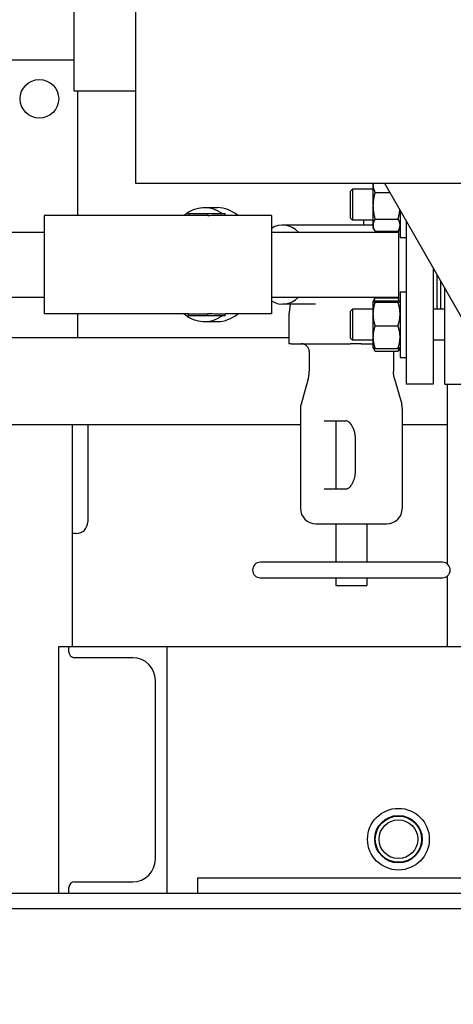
# Model space of a CAD drawing. Header units: inches. Extents: x 24 to 1128, y -69 to 748.
# Tile 308 of 656: x 390 to 397, y 633 to 649. Entities that reach past the tile are written whole.
import ezdxf

# ---------------------------------------------------------------- set-up
doc = ezdxf.new("R2010")
doc.units = ezdxf.units.IN
doc.header["$LTSCALE"] = 32
doc.header["$MEASUREMENT"] = 0
doc.layers.add('Dimension (ANSI)', color=7, linetype='Continuous', lineweight=25)
doc.layers.add('Visible (ANSI)', color=7, linetype='Continuous', lineweight=30)
doc.styles.add('Note Text (ANSI)', font='tahoma.ttf')
doc.dimstyles.new('SB Fraction-16 (ANSI)', dxfattribs={"dimscale": 32, "dimtxt": 0.125, "dimasz": 0.098425, "dimexe": 0.125, "dimexo": 0.0625, "dimgap": 0.031496, "dimtad": 0, "dimtih": 1, "dimtoh": 1, "dimdec": 4, "dimrnd": 1e-08, "dimzin": 0, "dimdsep": 46, "dimlunit": 5, "dimtxsty": 'Note Text (ANSI)', "dimcen": 0.09, "dimdle": 0.393701, "dimclrd": 256, "dimclre": 256, "dimclrt": 256, "dimadec": 0, "dimazin": 3, "dimtfac": 0.96, "dimtofl": 0, "dimtmove": 0, "dimatfit": 3, "dimfxl": 1, "dimfrac": 2, "dimtolj": 1, "dimtzin": 12, "dimlwd": -1, "dimlwe": -1, "dimarcsym": 0})

# ---------------------------------------------------------------- blocks, each defined once
blk = doc.blocks.new('*D18')
at = {"layer": 'Defpoints', "color": 0, "transparency": 16777216}
for p in [(496.281, 687.669), (344.474, 549.669), (496.281, 549.669)]:
    blk.add_point(p, dxfattribs=at)
at = {"layer": 'Dimension (ANSI)', "transparency": 16777216}
for p, q in [((494.281, 687.669), (340.474, 687.669)), ((344.474, 684.519), (344.474, 621.768)), ((344.474, 552.818), (344.474, 615.569)), ((494.281, 549.669), (340.474, 549.669))]:
    blk.add_line(p, q, dxfattribs=at)
for points in [[(343.949, 684.519), (344.999, 684.519), (344.474, 687.669)], [(343.949, 552.818), (344.999, 552.818), (344.474, 549.669)]]:
    blk.add_solid(points, dxfattribs=at)
at = {"layer": 'Dimension (ANSI)', "transparency": 16777216, "insert": (340.372, 620.76), "char_height": 4, "attachment_point": 1, "style": 'Note Text (ANSI)'}
blk.add_mtext('\\A1;138', dxfattribs=at)

msp = doc.modelspace()

# ---------------------------------------------------------------- linework, layer by layer
at = {"layer": 'Visible (ANSI)'}
for p, q in [((391.71813, 646.16853), (391.71813, 675.54353)), ((390.71813, 647.66853), (390.71813, 652.66853)), ((390.71813, 648.16853), (386.643, 648.16853)), ((391.71813, 647.66853), (390.71813, 647.66853)), ((390.78063, 645.65478), (390.78063, 647.66853)), ((446.21813, 646.16853), (391.71813, 646.16853)), ((395.19113, 646.047), (395.22243, 646.0783)), ((395.19113, 645.6096), (395.19113, 646.047)), ((395.22243, 646.0783), (395.22243, 645.5783)), ((395.55613, 646.0783), (395.22243, 646.0783)), ((395.55613, 646.16853), (395.55613, 646.14424)), ((395.55613, 646.14424), (395.55613, 645.81132)), ((395.58963, 646.0276), (395.8283, 646.0276)), ((398.75068, 640.91853), (395.74768, 646.16853)), ((392.82668, 645.77978), (393.03881, 645.77978)), ((395.55613, 645.81132), (395.55613, 645.49538)), ((395.99413, 645.73768), (395.99413, 645.29705)), ((390.23113, 645.65478), (390.23113, 644.05728)), ((392.56819, 645.65478), (390.23113, 645.65478)), ((392.56819, 645.68603), (392.88097, 645.68603)), ((392.56819, 645.65377), (392.56819, 645.68603)), ((392.88097, 645.65377), (392.56819, 645.65377)), ((392.88097, 645.68603), (393.16113, 645.68603)), ((392.88097, 645.64721), (392.88097, 645.68603)), ((393.16113, 645.65478), (393.16113, 645.68603)), ((393.91113, 645.65478), (393.16113, 645.65478)), ((393.91113, 645.65478), (393.91113, 644.05728)), ((395.19113, 645.6096), (395.22243, 645.5783)), ((395.55613, 645.5783), (395.22243, 645.5783)), ((395.40563, 645.49728), (395.40563, 645.5783)), ((395.58963, 645.59503), (395.96064, 645.59503)), ((396.09113, 645.5681), (396.09113, 642.91603)), ((389.23113, 645.38103), (390.23113, 645.38103)), ((393.91113, 645.38103), (395.97113, 645.38103)), ((395.55613, 645.49728), (394.0924, 645.49728)), ((395.55613, 645.49538), (395.55613, 645.4533)), ((395.55613, 645.4533), (395.5835, 645.4059)), ((395.58963, 645.39573), (395.96064, 645.39573)), ((395.99413, 645.4533), (395.96677, 645.4059)), ((395.97113, 645.41346), (395.97113, 644.26641)), ((395.99413, 645.29705), (396.09113, 645.29705)), ((396.53113, 644.79886), (396.53113, 642.91603)), ((396.59113, 644.69397), (396.59113, 644.13376)), ((396.65363, 644.13376), (396.65363, 644.5847)), ((395.99413, 644.41501), (395.99413, 643.35251)), ((395.99413, 644.41501), (396.09113, 644.41501)), ((396.71863, 642.91603), (396.71863, 644.47107)), ((389.23113, 644.33103), (390.23113, 644.33103)), ((393.91113, 644.33103), (395.97113, 644.33103)), ((395.55613, 644.25876), (395.55636, 644.25914)), ((395.55613, 644.25876), (395.55613, 644.25837)), ((395.55613, 644.25837), (395.55613, 644.05636)), ((395.55636, 644.25914), (395.5835, 644.30616)), ((395.58963, 644.31633), (395.96064, 644.31633)), ((395.58963, 644.26818), (395.96064, 644.26818)), ((395.97113, 644.2986), (395.96677, 644.30616)), ((395.99413, 644.25876), (395.99391, 644.25914)), ((394.62273, 644.21478), (394.0924, 644.21478)), ((394.21556, 644.21478), (394.19722, 644.07841)), ((395.19113, 644.10246), (395.22243, 644.13376)), ((395.19113, 643.66506), (395.19113, 644.10246)), ((395.22243, 644.13376), (395.22243, 643.63376)), ((395.55613, 644.13376), (395.22243, 644.13376)), ((395.58963, 644.24857), (395.96064, 644.24857)), ((396.71863, 644.13376), (396.53113, 644.13376)), ((392.56819, 644.05728), (390.23113, 644.05728)), ((390.78063, 643.66853), (390.78063, 644.05728)), ((392.56819, 644.05829), (392.88097, 644.05829)), ((392.56819, 644.02603), (392.56819, 644.05829)), ((392.88097, 644.02603), (392.56819, 644.02603)), ((392.88097, 644.02603), (392.88097, 644.06485)), ((393.16113, 644.02603), (392.88097, 644.02603)), ((393.16113, 644.02603), (393.16113, 644.05728)), ((393.91113, 644.05728), (393.16113, 644.05728)), ((394.19611, 644.06175), (394.19611, 643.57353)), ((395.55613, 644.05636), (395.55613, 643.68174)), ((392.82668, 643.93228), (393.03881, 643.93228)), ((395.58963, 643.86415), (395.96064, 643.86415)), ((394.19611, 643.66853), (388.97723, 643.66853)), ((395.19113, 643.66506), (395.22243, 643.63376)), ((395.55613, 643.63376), (395.22243, 643.63376)), ((395.55613, 643.68174), (395.55613, 643.50876)), ((396.71863, 643.63376), (396.53113, 643.63376)), ((394.23272, 643.57353), (394.19611, 643.57353)), ((394.23272, 643.57353), (395.18952, 643.57353)), ((395.3663, 643.57353), (395.18952, 643.57353)), ((395.3663, 643.57353), (395.55613, 643.57353)), ((395.55613, 643.50876), (395.55636, 643.50837)), ((395.55636, 643.50837), (395.5835, 643.46136)), ((395.58963, 643.49934), (395.96064, 643.49934)), ((395.99391, 643.50837), (395.96677, 643.46136)), ((395.99413, 643.50876), (395.99391, 643.50837)), ((394.52299, 643.44853), (394.52299, 643.12168)), ((395.58963, 643.45119), (395.96064, 643.45119)), ((395.8892, 643.44853), (395.8892, 643.12168)), ((395.99413, 643.35251), (396.09113, 643.35251)), ((394.50714, 643.00402), (394.39101, 642.59343)), ((395.90505, 643.00402), (396.02118, 642.59343)), ((396.53113, 642.91603), (396.09113, 642.91603)), ((396.71863, 642.91603), (397.15863, 642.91603)), ((396.75424, 642.91603), (396.75424, 640.00739)), ((394.38157, 642.52538), (394.38157, 640.90603)), ((396.03062, 642.52538), (396.03062, 640.90603)), ((394.38157, 642.25853), (388.78966, 642.25853)), ((390.69063, 642.25853), (389.28063, 642.25853)), ((390.69063, 638.66853), (390.69063, 642.25853)), ((390.94063, 642.25853), (390.94063, 640.68853)), ((394.76415, 642.32353), (395.11771, 642.32353)), ((394.9561, 642.32353), (394.9561, 641.21903)), ((396.75424, 642.25853), (396.03062, 642.25853)), ((395.26971, 642.07353), (395.26971, 641.46903)), ((395.11771, 641.21903), (394.76415, 641.21903)), ((394.63157, 640.65603), (395.02932, 640.65603)), ((394.9561, 640.65603), (394.9561, 640.03103)), ((395.02932, 640.65603), (395.42707, 640.65603)), ((395.42707, 640.65603), (395.78062, 640.65603)), ((395.4561, 640.65603), (395.4561, 640.03103)), ((390.75063, 640.49853), (390.69063, 640.49853)), ((396.6811, 640.03103), (393.7311, 640.03103)), ((396.75424, 639.80467), (396.75424, 638.66853)), ((393.7311, 639.78103), (396.6811, 639.78103)), ((394.9561, 639.78103), (394.9561, 639.65603)), ((394.9561, 639.65603), (395.4561, 639.65603)), ((395.4561, 639.78103), (395.4561, 639.65603)), ((390.46813, 634.66853), (390.46813, 638.66853)), ((390.46813, 638.66853), (390.63413, 638.66853)), ((390.63413, 638.66853), (392.21813, 638.66853)), ((390.63413, 638.57653), (390.63413, 638.66853)), ((392.21813, 638.66853), (392.21813, 634.66853)), ((392.21813, 638.66853), (397.71813, 638.66853)), ((391.66613, 638.48453), (390.72613, 638.48453)), ((392.03413, 635.22053), (392.03413, 638.11653)), ((390.72613, 634.85253), (391.66613, 634.85253)), ((392.71813, 634.91853), (397.71813, 634.91853)), ((392.71813, 634.66853), (392.71813, 634.91853)), ((390.63413, 634.66853), (390.63413, 634.76053)), ((384.46443, 634.66853), (397.71813, 634.66853)), ((384.21443, 634.41853), (418.94495, 634.41853))]:
    msp.add_line(p, q, dxfattribs=at)
for centre, radius in [((390.15563, 647.54353), 0.3125), ((395.96813, 635.54353), 0.5), ((395.96813, 635.54353), 0.384), ((395.96813, 635.54353), 0.375), ((395.96813, 635.54353), 0.31365)]:
    msp.add_circle(centre, radius, dxfattribs=at)
for centre, radius, start, end in [((394.32111, 644.06175), 0.125, 172.340813, 180), ((394.39799, 643.44853), 0.125, 0, 90), ((396.0142, 643.44853), 0.125, 178.780721, 180), ((394.63157, 642.52538), 0.25, 164.206831, 180), ((395.78062, 642.52538), 0.25, 0, 15.793169), ((394.63157, 640.90603), 0.25, 180, 270), ((395.78062, 640.90603), 0.25, 270, 0), ((390.75063, 640.68853), 0.19, 270, 0), ((393.7311, 639.90603), 0.125, 90, 270), ((396.6811, 639.90603), 0.125, 270, 90), ((390.72613, 638.57653), 0.092, 180, 270), ((391.66613, 638.11653), 0.368, 0, 90), ((391.66613, 635.22053), 0.368, 270, 0), ((390.72613, 634.76053), 0.092, 90, 180)]:
    msp.add_arc(centre, radius, start, end, dxfattribs=at)
for centre, major_axis, ratio, start_param, end_param in [((392.82668, 644.85603), (0, 0.92375), 0.70710678, 5.82875559, 6.80946467), ((393.03881, 644.85603), (0, 0.92375), 0.70710678, 5.75690595, 6.28318531), ((393.16113, 644.85603), (-2.03984, 0), 0.39157416, 4.71238898, 4.85016816), ((394.0924, 644.85603), (0, 0.64125), 0.70710678, 5.67155582, 6.69445419), ((394.0924, 644.85603), (0, -0.64125), 0.70710678, 5.87191642, 6.89481479), ((392.82668, 644.85603), (0, -0.92375), 0.70710678, 5.75690595, 6.73761502), ((393.16113, 644.85603), (-2.03984, 0), 0.39157416, 1.43301715, 1.57079633), ((393.03881, 644.85603), (0, -0.92375), 0.70710678, 0, 0.52627936)]:
    msp.add_ellipse(centre, major_axis=major_axis, ratio=ratio, start_param=start_param, end_param=end_param, dxfattribs=at)
for points, weights in [([(395.55769, 646.16853), (395.55613, 646.15634), (395.55613, 646.14424)], [1.01290649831, 1.00824380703, 1]), ([(395.55613, 646.14424), (395.55613, 646.09011), (395.58963, 646.0276)], [1, 1.0379548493, 1]), ([(395.58963, 646.0276), (395.55613, 645.91169), (395.55613, 645.81132)], [1, 1.0379548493, 1]), ([(395.55613, 645.81132), (395.55613, 645.71094), (395.58963, 645.59503)], [1, 1.0379548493, 1]), ([(395.96064, 645.59503), (395.9835, 645.67415), (395.99064, 645.74378)], [1, 1.02560046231, 1.01666601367]), ([(395.58963, 645.59503), (395.55613, 645.54163), (395.55613, 645.49538)], [1, 1.0379548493, 1]), ([(395.99413, 645.49538), (395.99413, 645.54163), (395.96064, 645.59503)], [1, 1.0379548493, 1]), ([(395.55613, 645.49538), (395.55613, 645.44914), (395.58963, 645.39573)], [1, 1.0379548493, 1]), ([(395.96064, 645.39573), (395.99413, 645.44914), (395.99413, 645.49538)], [1, 1.0379548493, 1]), ([(395.58963, 644.26818), (395.55613, 644.26292), (395.55613, 644.25837)], [1, 1.0379548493, 1]), ([(395.55613, 644.25837), (395.55613, 644.25382), (395.58963, 644.24857)], [1, 1.0379548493, 1]), ([(395.58963, 644.31633), (395.57487, 644.28878), (395.56676, 644.26376)], [1, 1.01637736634, 1.01862119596]), ([(395.5835, 644.30616), (395.5864, 644.31118), (395.58963, 644.31633)], [1.0064145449, 1.00353685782, 1]), ([(395.97113, 644.29525), (395.96641, 644.30556), (395.96064, 644.31633)], [1.01055809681, 1.00633712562, 1]), ([(395.96064, 644.31633), (395.96387, 644.31118), (395.96677, 644.30616)], [1, 1.00353685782, 1.0064145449]), ([(395.99413, 644.25837), (395.99413, 644.26292), (395.96064, 644.26818)], [1, 1.0379548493, 1]), ([(395.96064, 644.24857), (395.99413, 644.25382), (395.99413, 644.25837)], [1, 1.0379548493, 1]), ([(395.58963, 644.24857), (395.55613, 644.14556), (395.55613, 644.05636)], [1, 1.0379548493, 1]), ([(395.99413, 644.05636), (395.99413, 644.14556), (395.96064, 644.24857)], [1, 1.0379548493, 1]), ([(395.55613, 644.05636), (395.55613, 643.96715), (395.58963, 643.86415)], [1, 1.0379548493, 1]), ([(395.96064, 643.86415), (395.99413, 643.96715), (395.99413, 644.05636)], [1, 1.0379548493, 1]), ([(395.58963, 643.86415), (395.55613, 643.7664), (395.55613, 643.68174)], [1, 1.0379548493, 1]), ([(395.99413, 643.68174), (395.99413, 643.7664), (395.96064, 643.86415)], [1, 1.0379548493, 1]), ([(395.55613, 643.68174), (395.55613, 643.59709), (395.58963, 643.49934)], [1, 1.0379548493, 1]), ([(395.96064, 643.49934), (395.99413, 643.59709), (395.99413, 643.68174)], [1, 1.0379548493, 1]), ([(395.58963, 643.49934), (395.55878, 643.50418), (395.55636, 643.50837)], [1, 1.03485311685, 1.00569650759]), ([(395.56377, 643.50459), (395.57197, 643.47935), (395.58963, 643.45119)], [1.01895290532, 1.01965956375, 1]), ([(395.99391, 643.50837), (395.99149, 643.50418), (395.96064, 643.49934)], [1.00569650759, 1.03485311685, 1]), ([(395.96064, 643.45119), (395.9783, 643.47935), (395.9865, 643.50459)], [1, 1.01965956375, 1.01895290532])]:
    msp.add_rational_spline(points, weights, degree=2, dxfattribs=at)
for points, knots in [([(394.50714, 643.00402), (394.50916, 643.01116), (394.51102, 643.01851), (394.51436, 643.03355), (394.51584, 643.04123), (394.51841, 643.05686), (394.51949, 643.0648), (394.52123, 643.08085), (394.52189, 643.08896), (394.52277, 643.10528), (394.52299, 643.11348), (394.52299, 643.12168)], [1.19028995, 1.19028995, 1.19028995, 1.19028995, 1.266391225, 1.266391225, 1.342492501, 1.342492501, 1.418593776, 1.418593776, 1.494695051, 1.494695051, 1.570796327, 1.570796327, 1.570796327, 1.570796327]), ([(395.90505, 643.00402), (395.90303, 643.01116), (395.90117, 643.01851), (395.89783, 643.03355), (395.89635, 643.04123), (395.89378, 643.05686), (395.8927, 643.0648), (395.89096, 643.08085), (395.8903, 643.08896), (395.88942, 643.10528), (395.8892, 643.11348), (395.8892, 643.12168)], [1.19028995, 1.19028995, 1.19028995, 1.19028995, 1.266391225, 1.266391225, 1.342492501, 1.342492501, 1.418593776, 1.418593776, 1.494695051, 1.494695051, 1.570796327, 1.570796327, 1.570796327, 1.570796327]), ([(395.22551, 642.22774), (395.21879, 642.24206), (395.2113, 642.25493), (395.19563, 642.27721), (395.18745, 642.28662), (395.17139, 642.30187), (395.16351, 642.30771), (395.14879, 642.31637), (395.14197, 642.31919), (395.12934, 642.32276), (395.12351, 642.32353), (395.11771, 642.32353)], [2.15648187, 2.15648187, 2.15648187, 2.15648187, 2.353504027, 2.353504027, 2.550526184, 2.550526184, 2.74754834, 2.74754834, 2.944570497, 2.944570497, 3.141592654, 3.141592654, 3.141592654, 3.141592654]), ([(395.26983, 642.07353), (395.26983, 642.09453), (395.26644, 642.11567), (395.25537, 642.15754), (395.2473, 642.17853), (395.23447, 642.20844), (395.22999, 642.21828), (395.22553, 642.22778)], [0, 0, 0, 0, 0.159997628, 0.159997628, 0.333085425, 0.333085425, 0.42132533, 0.42132533, 0.42132533, 0.42132533]), ([(395.22553, 641.31478), (395.2372, 641.33963), (395.2493, 641.36693), (395.26503, 641.41904), (395.26983, 641.44414), (395.26983, 641.46903)], [0, 0, 0, 0, 0.230869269, 0.230869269, 0.420558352, 0.420558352, 0.420558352, 0.420558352]), ([(395.11771, 641.21903), (395.12351, 641.21903), (395.12934, 641.2198), (395.14197, 641.22337), (395.14879, 641.22619), (395.16351, 641.23485), (395.17139, 641.24069), (395.18745, 641.25594), (395.19563, 641.26535), (395.2113, 641.28763), (395.21879, 641.3005), (395.22551, 641.31482)], [0, 0, 0, 0, 0.197022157, 0.197022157, 0.394044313, 0.394044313, 0.59106647, 0.59106647, 0.788088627, 0.788088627, 0.985110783, 0.985110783, 0.985110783, 0.985110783])]:
    msp.add_open_spline(points, degree=3, knots=knots, dxfattribs=at)

# ---------------------------------------------------------------- dimensions: what is measured, and where the dimension line sits
at = {"layer": 'Dimension (ANSI)'}
dim = msp.add_linear_dim(base=(344.47435, 549.66853), p1=(496.28063, 687.66853), p2=(496.28063, 549.66853), angle=90, dimstyle='SB Fraction-16 (ANSI)', override={"dimgap": 0.031496, "dimdec": 4, "dimtol": 0, "dimlim": 0, "dimtp": 0, "dimtm": 0, "dimtdec": 2, "dimatfit": 1}, dxfattribs=at)
dim.commit()
dim.dimension.update_dxf_attribs({"geometry": '*D18', "text_midpoint": (344.47435, 618.66853), "dimtype": 160})

doc.saveas('drawing.dxf')
